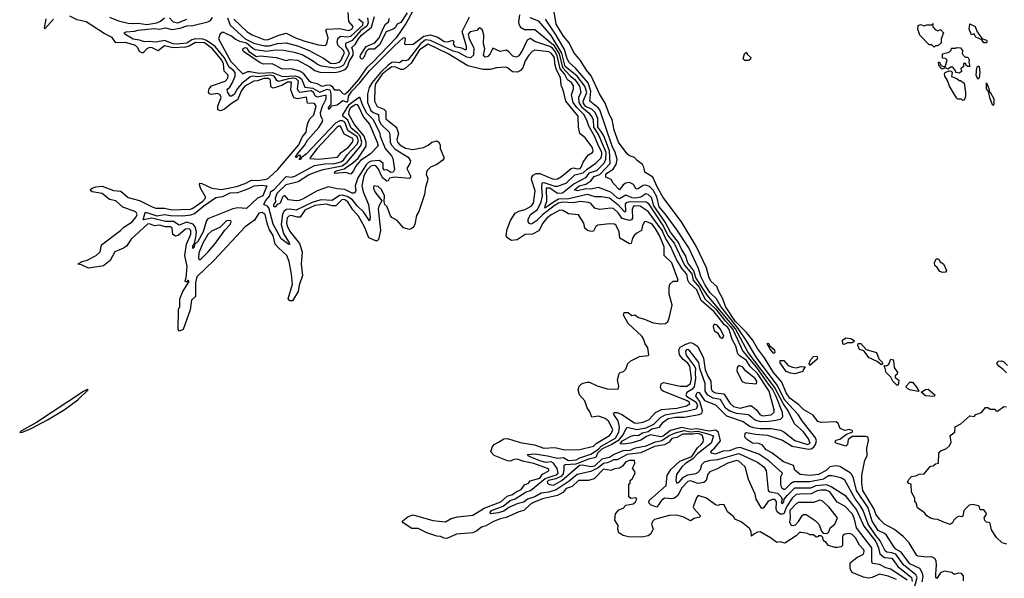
# Model space of a CAD drawing. Extents: x 2472589 to 2662339, y 701009 to 849030.
# Tile 276 of 406: x 2518722 to 2526639, y 817570 to 822060. Entities that reach past the tile are written whole.
import ezdxf

# ---------------------------------------------------------------- set-up
doc = ezdxf.new("R2010")
doc.units = 0

msp = doc.modelspace()

# ---------------------------------------------------------------- linework, layer by layer
at = {"layer": '0CON05XD'}
for points in [[(2519395, 820080.4), (2519275, 820062.9), (2519218.8, 820088.8), (2519190, 820095), (2519222.5, 820115), (2519265, 820126.9), (2519336.4, 820163.6), (2519367.7, 820195), (2519379.4, 820250.6), (2519531.5, 820365), (2519558.1, 820391.9), (2519625.3, 820435), (2519658.1, 820475), (2519666.8, 820495), (2519654.5, 820515), (2519552.3, 820552.3), (2519495.2, 820605.2), (2519445, 820614.7), (2519385, 820662.5), (2519305.3, 820675.3), (2519293.3, 820685), (2519291.9, 820695), (2519303.7, 820706.3), (2519335, 820716.9), (2519385, 820722.2), (2519475, 820687.1), (2519535, 820681.8), (2519595, 820630.9), (2519622.7, 820622.7), (2519685, 820606.5), (2519787.1, 820555), (2519816.2, 820546.2), (2519885, 820544.8), (2519945, 820531.3), (2520095, 820536.3), (2520115, 820544.3), (2520195, 820602.4), (2520215.4, 820625), (2520215.2, 820635.2), (2520175.6, 820705), (2520166.7, 820735), (2520170, 820745), (2520185, 820743.8), (2520266.8, 820706.8), (2520345, 820693.9), (2520465, 820718.9), (2520535, 820742.7), (2520585, 820771.2), (2520635, 820768.6), (2520705, 820779.4), (2520725, 820789.3), (2520797.4, 820855), (2520916.7, 820996.7), (2520967, 821055), (2520993.6, 821116.4), (2521026.2, 821155), (2521029.5, 821195), (2521041.8, 821235), (2521058.5, 821265), (2521085.4, 821295), (2521104.5, 821364.5), (2521093.3, 821385), (2521035, 821389.2), (2521028.2, 821438.2), (2520955, 821423.1), (2520925, 821433.1), (2520901.2, 821495), (2520907.2, 821557.2), (2520875, 821557), (2520829.9, 821530.1), (2520759.4, 821509.4), (2520741.2, 821521.2), (2520737.9, 821575), (2520725, 821588.6), (2520685, 821588.1), (2520635, 821569.1), (2520603.2, 821566.8), (2520532.2, 821525), (2520505, 821492.1), (2520473.4, 821416.6), (2520423.5, 821386.5), (2520368.7, 821341.3), (2520335, 821327.5), (2520315.8, 821335), (2520314.5, 821364.5), (2520326.7, 821395), (2520340.7, 821435), (2520333.8, 821455), (2520315, 821467.2), (2520265, 821458.2), (2520245, 821464.4), (2520240.5, 821480.5), (2520244.5, 821505), (2520265, 821527.3), (2520374.4, 821565), (2520395, 821589.2), (2520398.9, 821615), (2520366.2, 821645), (2520360.9, 821705), (2520346, 821735), (2520271.9, 821825), (2520206.9, 821875), (2520135, 821877.1), (2520083.2, 821846.8), (2520055, 821839), (2519955, 821833.5), (2519885, 821849.6), (2519835, 821810), (2519787.1, 821835), (2519765, 821835.3), (2519745.2, 821824.8), (2519715.3, 821794.7), (2519705, 821792.5), (2519685.3, 821805.3), (2519672.1, 821835), (2519652.6, 821852.6), (2519575, 821877.6), (2519493.9, 821873.9), (2519466.1, 821916.1), (2519400.2, 821950.2), (2519255, 822042.2), (2519185, 822060), (2519125, 822089.1)], [(2520443, 822063), (2520552, 821962), (2520591.9, 821938.1), (2520685, 821901.6), (2520715, 821898), (2520805, 821936.5), (2520865, 821952.9), (2520939.2, 821915), (2521015, 821886.7), (2521125, 821858.5), (2521177.9, 821852.1), (2521190, 821865), (2521202.5, 821915), (2521183.8, 821975), (2521192.5, 821985), (2521295, 821988), (2521365, 821972.7), (2521392.2, 821985), (2521402.9, 822005), (2521369.4, 822045), (2521363.1, 822116.9)], [(2521879.2, 822125), (2521828.2, 822031.8), (2521748.3, 821915), (2521559.4, 821715), (2521513.7, 821676.3), (2521445, 821578.4), (2521355, 821474.4), (2521335, 821459.4), (2521322.8, 821462.8), (2521295, 821494.7), (2521255, 821493.8), (2521238.4, 821518.4), (2521220.6, 821530.6), (2521195, 821533), (2521155, 821524.1), (2521113.6, 821543.6), (2521065, 821555.6), (2521050.6, 821565), (2521005, 821623.9), (2520974.3, 821645.7), (2520905.3, 821665.3), (2520835, 821662.8), (2520751.2, 821705), (2520685, 821703.3), (2520655, 821712), (2520522.5, 821805), (2520514.5, 821815), (2520515.6, 821825), (2520535, 821837.2), (2520545, 821833.8), (2520564.7, 821804.7), (2520624.7, 821764.7), (2520655, 821768.3), (2520785, 821755.2), (2520865, 821732.5), (2520895, 821739.1), (2520955, 821734.2), (2521055, 821682.4), (2521095, 821650.3), (2521135, 821639.4), (2521255, 821635.2), (2521295, 821643), (2521339.1, 821660.9), (2521358.3, 821681.7), (2521370.7, 821725), (2521402.3, 821775), (2521403.5, 821803.5), (2521393.4, 821836.6), (2521419.5, 821860.5), (2521445, 821905.4), (2521470.4, 821935), (2521549.3, 822000.7), (2521575, 822086.4)], [(2521838.2, 822115), (2521785, 822038.8), (2521756.4, 822023.6), (2521740, 821995), (2521725, 821983.8), (2521667, 821963), (2521615, 821857.5), (2521575, 821822.5), (2521525, 821823.8), (2521508.8, 821805), (2521488.8, 821755), (2521475, 821742)], [(2522741.7, 822098.3), (2522731.9, 822041.9), (2522734.2, 822024.2), (2522749.2, 821999.2), (2522781.1, 821981.1), (2522865, 821981.4), (2523015, 821858.1), (2523060, 821785), (2523085.4, 821675), (2523148, 821608), (2523185, 821579.3), (2523223.5, 821525), (2523234.6, 821475), (2523215.2, 821434.8), (2523217.2, 821395), (2523239, 821359), (2523299.4, 821309.4), (2523324.2, 821274.2), (2523331.7, 821255), (2523336.3, 821195), (2523376.3, 821135), (2523433.3, 820995), (2523431.7, 820935), (2523419.2, 820905), (2523358.8, 820845), (2523296.7, 820826.7), (2523271.9, 820788.1), (2523179.2, 820740.8), (2523085, 820666.5), (2523045, 820662.7), (2522985, 820704.7), (2522955, 820706), (2522956.3, 820595), (2522942.7, 820555), (2522945, 820546.7), (2523013.1, 820596.9), (2523055, 820619.5), (2523137.7, 820622.3), (2523285, 820658), (2523345, 820639), (2523399.2, 820639.2), (2523465, 820628.2), (2523531.6, 820575), (2523585, 820514.4), (2523595, 820522.5), (2523593.7, 820576.3), (2523606.7, 820593.2), (2523632.3, 820597.7), (2523760, 820595), (2523775, 820584.5), (2523831.8, 820498.2), (2523897.9, 820397.9), (2523934.4, 820324.4), (2523982.8, 820262.8), (2524066.2, 820086.2), (2524125, 820017.6), (2524136.8, 819966.8), (2524185, 819910.4), (2524230.2, 819815), (2524315, 819735.9), (2524390.6, 819640.6), (2524437.9, 819595), (2524458.5, 819565), (2524534.8, 819395), (2524645.2, 819265.2), (2524740.7, 819130.7), (2524775, 819086.1), (2524802, 819035), (2524851.8, 818905), (2524853.9, 818866.1), (2524835, 818845.5), (2524802.6, 818837.4), (2524745, 818828.8), (2524677.8, 818827.8), (2524635, 818841.8), (2524582.4, 818882.4), (2524485, 818893.8), (2524432.1, 818912.1), (2524397.9, 818937.9), (2524356.2, 819006.2), (2524296.6, 819016.6), (2524255, 819042), (2524234.2, 819075), (2524232.8, 819135), (2524190.8, 819255), (2524182.2, 819305), (2524105, 819402.5), (2524095, 819408), (2524082.7, 819405), (2524075.4, 819395), (2524077.6, 819375), (2524086.6, 819355), (2524150.6, 819270.6), (2524155.9, 819255), (2524151.7, 819218.3), (2524155.2, 819175.2), (2524145, 819108.2), (2524125, 819086.3), (2524086, 819064), (2524077.5, 819045), (2524082.7, 819035), (2524162.1, 818985), (2524171.2, 818955), (2524160.8, 818929.2), (2524095, 818912.3), (2523909.5, 818880.5), (2523870.8, 818859.2), (2523818.7, 818805), (2523755, 818775.2), (2523685, 818763.4), (2523605, 818781.4), (2523595, 818772), (2523573.3, 818725), (2523530.6, 818675), (2523478.7, 818641.3), (2523405, 818610.8), (2523368.5, 818575), (2523355, 818541.4), (2523295, 818526.1), (2523192, 818488), (2523107.6, 818482.4), (2523096.7, 818473.3), (2523095.9, 818445), (2523091.3, 818408.7), (2523078.8, 818391.2), (2523031.5, 818368.5), (2522974.4, 818355.5), (2522962.9, 818345), (2522964.2, 818334.2), (2522982.3, 818322.3), (2523015, 818317.1), (2523081.2, 818355), (2523221.6, 818478.4), (2523245, 818481.1), (2523315, 818469.4), (2523345, 818473.2), (2523405, 818529.5), (2523465, 818544), (2523495, 818565.9), (2523573.4, 818596.6), (2523629.8, 818600.2), (2523672.2, 818617.8), (2523759.2, 818635), (2523835, 818667.6), (2523885, 818676.8), (2523945, 818717.1), (2523995, 818739.5), (2524065, 818758.9), (2524115, 818747.8), (2524175, 818752.3), (2524255, 818729.8), (2524300, 818715), (2524280.7, 818655), (2524170.4, 818569.6), (2524135, 818529), (2524075, 818492.7), (2524046.5, 818465), (2524003.4, 818405), (2523996.7, 818355), (2524004.7, 818334.7), (2524025, 818342.5), (2524058.4, 818381.6), (2524095, 818401.9), (2524158.9, 818411.1), (2524175, 818418.8), (2524196.3, 818445), (2524205.2, 818485), (2524227.8, 818505), (2524275, 818519.8), (2524334.2, 818525.8), (2524505, 818573.7), (2524655, 818503.1), (2524705.6, 818465), (2524724.3, 818435), (2524740.8, 818275), (2524754.5, 818264.5), (2524815, 818253.3), (2524843.2, 818225), (2524853.2, 818205), (2524844.8, 818175), (2524855, 818171.9), (2524866.7, 818185), (2524869.5, 818205), (2524892.7, 818235), (2524955, 818295.8), (2525082.1, 818297.9), (2525125, 818315.2), (2525205, 818322.4), (2525246.2, 818306.2), (2525355, 818238.2), (2525449.6, 818119.6), (2525508.8, 817988.8), (2525606.1, 817865), (2525626, 817815), (2525637.3, 817765), (2525675, 817737.4), (2525735, 817731.8), (2525782.9, 817665), (2525891.7, 817575), (2525898.4, 817545)], [(2526309.3, 817549.3), (2526309.3, 817589.3), (2526295, 817607.5), (2526269.3, 817610.7), (2526235, 817600), (2526216.4, 817616.4), (2526155, 817625.8), (2526126.2, 817613.8), (2526095, 817567.5), (2526088.3, 817578.3), (2526086.9, 817605), (2526094.4, 817675.6), (2526090.2, 817710.2), (2526079.6, 817729.6), (2526055, 817743.3), (2526015, 817739.1), (2525946.9, 817746.9), (2525935, 817754), (2525874.3, 817854.3), (2525825.8, 817905), (2525755, 817963.1), (2525675, 818004.4), (2525635.6, 818045), (2525605, 818084), (2525592.4, 818125), (2525500.8, 818275), (2525492.6, 818335), (2525493.1, 818395), (2525499.6, 818425), (2525518, 818518), (2525536.7, 818555), (2525532, 818615), (2525546.1, 818673.9), (2525543.7, 818703.7), (2525525, 818710.4), (2525415, 818708.6), (2525383.5, 818685), (2525378.9, 818645), (2525365, 818632.2), (2525285.7, 818655), (2525279.2, 818665), (2525285, 818681.1), (2525315, 818687.7), (2525370.6, 818729.4), (2525415.8, 818744.2), (2525420, 818755), (2525393.9, 818766.1), (2525355, 818757.5), (2525320, 818775), (2525303.6, 818813.6), (2525286.1, 818826.1), (2525165, 818821.2), (2525139.5, 818829.5), (2525101.7, 818881.7), (2525026, 818925), (2524985.3, 818965.3), (2524915, 819016.7), (2524885, 819060), (2524848.4, 819145), (2524781.4, 819225), (2524711.6, 819341.6), (2524655, 819415.6), (2524615, 819487.5), (2524566.3, 819546.3), (2524475, 819635.3), (2524395.8, 819755), (2524375.9, 819815), (2524341.8, 819875), (2524326.9, 819915), (2524281.1, 819955), (2524265, 819983.8), (2524244.1, 820064.1), (2524160.6, 820240.6), (2524043.9, 820433.9), (2523895, 820630), (2523850.8, 820710.8), (2523812.5, 820795), (2523748.8, 820835), (2523741.2, 820875), (2523730, 820895), (2523687.5, 820927.5), (2523665, 820953.3), (2523625, 820965.8), (2523605, 820980.8), (2523535.3, 821075.3), (2523500.7, 821170.7), (2523486.7, 821256.7), (2523464.5, 821295), (2523429.9, 821389.9), (2523384.1, 821464.1), (2523317.5, 821607.5), (2523279.1, 821655), (2523230.9, 821730.9), (2523178.1, 821795), (2523139.5, 821875), (2523095, 821927.1), (2523034.6, 822025), (2523017.8, 822122.2)], [(2518994.7, 822065.3), (2518925, 821986.7), (2518920, 821995), (2518934, 822066)], [(2519445, 822081.1), (2519515, 822051.6), (2519595, 822032.2), (2519639.3, 822029.3), (2519675, 822032.7), (2519745, 822021.1), (2519824.2, 822035.8), (2519855, 822048.7), (2519885, 822074.5)], [(2523384.1, 820534.1), (2523345, 820546), (2523312.8, 820582.8), (2523295, 820590), (2523227.6, 820597.6), (2523175, 820588.7), (2523085, 820593), (2523055, 820585.6), (2523020, 820565), (2522925, 820491.4), (2522877.7, 820442.3), (2522845, 820421.9), (2522835, 820417.3), (2522820.6, 820420.6), (2522811.3, 820435), (2522808.8, 820455), (2522828.8, 820495), (2522885, 820534.1), (2522914.8, 820595.2), (2522924.8, 820645), (2522919, 820711), (2522922.4, 820747.6), (2522935, 820751.4), (2523025, 820721.7), (2523045, 820722.2), (2523115, 820747.2), (2523185, 820813.1), (2523251.6, 820828.4), (2523285, 820859.2), (2523355, 820905.4), (2523394.2, 820945.8), (2523403, 820975), (2523401.6, 820995), (2523378.5, 821041.5), (2523344, 821125), (2523298.6, 821205), (2523285.8, 821245), (2523260, 821295), (2523201, 821355), (2523171.6, 821395), (2523157.6, 821455), (2523175.8, 821505), (2523175, 821527.1), (2523157.8, 821555), (2523126.8, 821576.8), (2523101.4, 821625), (2523066.2, 821666.2), (2523042.5, 821772.5), (2523025, 821808.1), (2523005, 821831), (2522985, 821844), (2522864.7, 821884.7), (2522825, 821907.7), (2522800.8, 821895), (2522765.4, 821815), (2522735, 821770.6), (2522715, 821758.1), (2522687.4, 821767.4), (2522655, 821802), (2522635, 821814), (2522585, 821804.2), (2522525, 821830), (2522504.6, 821785), (2522485, 821764.6), (2522465, 821758.9), (2522451.8, 821775), (2522458, 821812), (2522460.6, 821825), (2522450.4, 821865), (2522453.3, 821935), (2522442, 821975), (2522425, 821992), (2522415, 821993.3), (2522396, 821974), (2522345, 821962.5), (2522327.3, 821942.7), (2522335, 821905.8), (2522373, 821833), (2522369.6, 821775), (2522345.9, 821754.1), (2522317.5, 821757.5), (2522250, 821795), (2522207.8, 821807.8), (2522025, 821891.7), (2521985, 821897.9), (2521945, 821864.8), (2521845, 821736.7), (2521825, 821729.7), (2521799.3, 821730.7), (2521775, 821712.8), (2521735, 821718.6), (2521715, 821715.5), (2521684.6, 821695.4), (2521623.6, 821636.4), (2521556.9, 821555), (2521532.9, 821515), (2521519.1, 821460.9), (2521517.1, 821395), (2521545, 821329.2), (2521562.5, 821315), (2521606.6, 821296.6), (2521609.6, 821255), (2521625, 821221.2), (2521691.3, 821155), (2521697.7, 821135), (2521699.7, 821075), (2521710.5, 821050.5), (2521740.2, 821020.2), (2521846.5, 820955), (2521862.9, 820925), (2521859.6, 820905), (2521835.6, 820865), (2521864.3, 820805), (2521865, 820792.5), (2521855.6, 820784.4), (2521735, 820794.5), (2521693.8, 820785), (2521685.5, 820764.5), (2521675, 820762.2), (2521640.1, 820790.1), (2521605, 820862.5), (2521585, 820884.7), (2521565, 820889.1), (2521545, 820883.8), (2521515, 820853.5), (2521489.6, 820805), (2521472.5, 820725), (2521482.4, 820675), (2521525.3, 820575.3), (2521539.7, 820470.3), (2521535, 820442), (2521486.5, 820516.5), (2521433.8, 820563.8), (2521394.1, 820614.1), (2521355, 820638.2), (2521315, 820649), (2521293.5, 820646.6), (2521235, 820605.7), (2521145, 820611.5), (2521078.1, 820591.9), (2520945, 820528.1), (2520893.8, 820536.2), (2520867, 820533), (2520848.9, 820521.1), (2520834, 820496), (2520824.3, 820414.3), (2520842.4, 820342.4), (2520889.2, 820265), (2520892.5, 820255), (2520885, 820252), (2520825, 820299.2), (2520760.2, 820415), (2520725, 820546.7), (2520715, 820560), (2520686, 820575), (2520698.9, 820605), (2520732.9, 820645), (2520740.9, 820679.1), (2520767.5, 820695), (2520865, 820800), (2520905.4, 820795.4), (2520935, 820802.7), (2521091.8, 820888.2), (2521175, 820902.2), (2521255, 820904.4), (2521305, 820916.5), (2521325, 820932.1), (2521355.1, 820974.9), (2521435, 821059.4), (2521444.8, 821085), (2521435, 821118.7), (2521358.9, 821168.9), (2521335, 821235.2), (2521316.2, 821246.2), (2521295, 821248.1), (2521262.2, 821227.8), (2521025, 820979.2), (2520987.5, 820952.5), (2520976.7, 820935), (2520970, 820935), (2520980, 820955), (2520978.3, 820968.3), (2520963, 820967), (2520947, 820953), (2520940, 820955), (2520955, 820982.5), (2521011.7, 821048.3), (2521035, 821091.8), (2521127.8, 821192.2), (2521153.7, 821235), (2521160, 821255), (2521142.6, 821285), (2521140.6, 821315), (2521156.4, 821365), (2521187.1, 821425), (2521185, 821454.4), (2521115, 821437.7), (2521098.9, 821445), (2521084.8, 821475), (2521065, 821488.1), (2520975, 821475.3), (2520962.5, 821485), (2520954.3, 821505), (2520964, 821565), (2520945, 821584.5), (2520925, 821589), (2520884.2, 821585.8), (2520803.9, 821563.9), (2520790.1, 821570.1), (2520768.3, 821605), (2520735, 821614.9), (2520635, 821600.9), (2520595, 821606.7), (2520575, 821602), (2520505.3, 821544.7), (2520473.1, 821506.9), (2520445, 821458.5), (2520425, 821444.6), (2520414.3, 821445), (2520394.6, 821475), (2520388.6, 821495), (2520394.3, 821505), (2520411.1, 821518.9), (2520429.6, 821550.4), (2520453.3, 821605), (2520454, 821635), (2520438.8, 821655), (2520405, 821677.6), (2520365.3, 821755.3), (2520294.4, 821845), (2520225, 821892.6), (2520195, 821904.4), (2520135, 821906.7), (2520105, 821897.9), (2520065, 821871.9), (2519983.6, 821863.6), (2519955, 821866), (2519885, 821893.4), (2519815, 821878.9), (2519764, 821886), (2519725, 821881.2), (2519685, 821895.5), (2519635, 821903.1), (2519566.2, 821945), (2519562.5, 821955), (2519577.5, 821962.5), (2519645, 821966.5), (2519675, 821975.3), (2519805, 821988.4), (2519845, 821984.7), (2519895, 821995.9), (2519945, 821982.2), (2520011.8, 821991.8), (2520065, 822009.4), (2520115, 822013.8), (2520235, 822041.8), (2520255.5, 822054.5), (2520272.5, 822077.5)], [(2519925, 822075.5), (2519955, 822043.2), (2519992.5, 822035), (2520065, 822063.2)], [(2521518.2, 822075), (2521523.9, 822035), (2521512.3, 822007.7), (2521465, 821973.6), (2521395, 821892.4), (2521342.6, 821867.4), (2521342.4, 821845), (2521366.2, 821805), (2521369.6, 821785), (2521325, 821693.3), (2521295, 821677.4), (2521255, 821670.5), (2521147.1, 821687.1), (2521115, 821698.9), (2521075, 821729.7), (2520993.2, 821776.8), (2520943.3, 821793.3), (2520845, 821811.2), (2520775, 821815.2), (2520705, 821805.3), (2520618.4, 821818.4), (2520595, 821829.3), (2520545, 821870.5), (2520490.5, 821885), (2520453.3, 821903.3), (2520425, 821928.5), (2520355, 821960), (2520333.9, 821946.1), (2520320, 821905), (2520420, 821725), (2520514.7, 821624.7), (2520555, 821642.5), (2520575, 821644.2), (2520645, 821629.4), (2520755, 821634.4), (2520835, 821603.4), (2520937.9, 821607.9), (2520968.8, 821598.8), (2520988.8, 821585), (2521015, 821517.7), (2521079.5, 821509.5), (2521135, 821478.7), (2521195, 821501.5), (2521214.7, 821495), (2521222.5, 821465), (2521222.5, 821377.5), (2521203.3, 821355), (2521205, 821340), (2521215.8, 821345), (2521232, 821368), (2521275, 821374.6), (2521319.5, 821410.5), (2521355, 821397.1), (2521363.6, 821415), (2521365.2, 821445), (2521392.8, 821485), (2521457.9, 821552.1), (2521535, 821647.6), (2521735, 821850.5), (2521805, 821913.3), (2521816.7, 821916.7), (2521821.7, 821911.7), (2521817, 821867), (2521825, 821860), (2521885, 821862), (2521972.4, 821927.6), (2522025, 821938.9), (2522085, 821918.9), (2522135, 821885.4), (2522161.9, 821881.9), (2522206.1, 821896.1), (2522211.2, 821885), (2522205.8, 821865), (2522220.8, 821845), (2522274.3, 821834.3), (2522305, 821817.5), (2522315, 821824), (2522314.8, 821845), (2522278.6, 821965), (2522338.2, 822081.8)], [(2520391.9, 822075), (2520412.8, 822015), (2520533.9, 821905), (2520605, 821871.4), (2520691, 821851), (2520730.6, 821849.4), (2520795, 821867.9), (2520865, 821873.8), (2520955, 821851.2), (2521045, 821815.9), (2521165, 821750), (2521220.5, 821710.5), (2521255, 821707.1), (2521292, 821718), (2521306.5, 821733.5), (2521333, 821795), (2521323.1, 821815), (2521278.9, 821855), (2521274.6, 821885), (2521282.7, 821915), (2521305, 821926.6), (2521355, 821923), (2521385, 821928.1), (2521481.2, 822015), (2521483.9, 822035), (2521444.6, 822065)], [(2521475, 821742), (2521464.2, 821744.2), (2521458, 821765), (2521461.2, 821775), (2521508.8, 821845), (2521577, 821873), (2521611.2, 821915), (2521646, 821995), (2521664, 822025), (2521687.3, 822042.7), (2521695, 822071.2)], [(2525901.5, 817435), (2525939.1, 817575), (2525926.6, 817596.6), (2525828.1, 817678.1), (2525765, 817763.2), (2525735, 817775.2), (2525695, 817779.8), (2525680.6, 817790.6), (2525641.4, 817871.4), (2525604.7, 817914.7), (2525544.9, 818004.9), (2525503.8, 818115), (2525480.3, 818155), (2525438.5, 818208.5), (2525355, 818358.1), (2525325, 818376.4), (2525254.6, 818394.6), (2525225, 818393.1), (2525184.8, 818365.2), (2525075, 818346.2), (2524945, 818343.8), (2524920.1, 818329.9), (2524875, 818283.8), (2524865, 818282.1), (2524849.1, 818295), (2524841.3, 818325), (2524841.1, 818385), (2524855.4, 818415.4), (2524745, 818514.6), (2524665, 818568.2), (2524515, 818621.4), (2524483.3, 818616.7), (2524426.2, 818595), (2524375, 818590.7), (2524315, 818567.6), (2524286.4, 818575), (2524279.6, 818585), (2524282.7, 818595), (2524309.2, 818615), (2524356.2, 818675), (2524341.1, 818741.1), (2524319.5, 818759.5), (2524265, 818753.6), (2524165, 818769.8), (2524115, 818766.8), (2524045, 818781.4), (2523955, 818756.8), (2523895, 818713.2), (2523876.4, 818706.4), (2523795, 818721.6), (2523760.4, 818709.6), (2523715, 818680.8), (2523635, 818656), (2523575, 818646.9), (2523550, 818650), (2523567.5, 818675), (2523635, 818712.8), (2523665, 818719.8), (2523695, 818718.4), (2523730.4, 818739.6), (2523775, 818750.4), (2523805, 818771.4), (2523865, 818783.4), (2523894.7, 818825), (2523935, 818854.8), (2523995.2, 818865.2), (2524064.8, 818865.2), (2524185, 818886.7), (2524207.3, 818895), (2524212.7, 818915), (2524191.5, 818991.5), (2524158.6, 819035), (2524165, 819057.3), (2524175, 819064.5), (2524185, 819062.7), (2524228.7, 818998.7), (2524315.4, 818965), (2524405, 818874.8), (2524539.3, 818829.3), (2524595, 818791.1), (2524622.1, 818782.1), (2524675, 818773.2), (2524765, 818774.2), (2524839.1, 818759.1), (2524866.4, 818746.4), (2524955, 818678.4), (2525055, 818645.4), (2525078.5, 818655), (2525065, 818691.1), (2525025, 818746.8), (2524950.4, 818810.4), (2524901.2, 818915), (2524860.2, 818975), (2524790.3, 819105), (2524579.1, 819385), (2524477.6, 819575), (2524251.6, 819841.6), (2524158.3, 819985), (2524142.2, 820042.2), (2524095, 820106.5), (2524075.7, 820165), (2524042.4, 820215), (2524019.7, 820269.7), (2523953.3, 820353.3), (2523912.4, 820432.4), (2523820.3, 820565), (2523801.8, 820631.8), (2523775, 820654.7), (2523755, 820659.2), (2523715.5, 820634.5), (2523675, 820624.5), (2523645, 820628.3), (2523595, 820649.5), (2523545, 820619), (2523525, 820626.9), (2523474.8, 820674.8), (2523375, 820712.4), (2523315, 820697.7), (2523275, 820701.2), (2523205.5, 820685.5), (2523183.3, 820693.3), (2523219.1, 820725), (2523275, 820736.9), (2523315, 820765.2), (2523340.6, 820799.4), (2523385, 820816.5), (2523469.8, 820905), (2523463.2, 821005), (2523417.2, 821127.2), (2523393.7, 821163.7), (2523371.1, 821195), (2523370.2, 821265), (2523349.1, 821315), (2523325, 821338.8), (2523275, 821362.1), (2523254.1, 821385), (2523252.6, 821405), (2523281.3, 821475), (2523266.3, 821525), (2523204.8, 821605), (2523107.4, 821685), (2523080.9, 821790.9), (2522995, 821933.3), (2522895, 822048.2), (2522825.8, 822075)], [(2523655.7, 820735), (2523625, 820750.9), (2523595, 820746.2), (2523575, 820733.3), (2523545, 820691.4), (2523494.2, 820745), (2523476.2, 820775), (2523433.3, 820795), (2523434.5, 820814.5), (2523441.8, 820825), (2523492.4, 820857.6), (2523517.2, 820895), (2523524.7, 820935), (2523510.5, 820995), (2523488.8, 821035), (2523385.2, 821335.2), (2523372.8, 821352.8), (2523306.5, 821405), (2523315.2, 821485), (2523292.8, 821552.8), (2523191.5, 821671.5), (2523138.4, 821715), (2523123.3, 821745), (2523101, 821821), (2523036, 821936), (2522948.9, 822065)], [(2526075, 821840), (2526055, 821857.5), (2526035, 821857.5), (2525960, 821935), (2525943.8, 821985), (2525947, 822013), (2525965, 822022.5), (2525995, 822010), (2526015, 822020), (2526060, 822020), (2526065, 822030), (2526067, 822023), (2526060, 822020), (2526063, 822003), (2526081.7, 821981.7), (2526105, 821970), (2526125, 821980), (2526150, 821955), (2526130, 821905), (2526130, 821875), (2526105, 821850), (2526085, 821850), (2526075, 821840)], [(2526495, 821873.8), (2526473.3, 821875), (2526457, 821897), (2526410.5, 821920.5), (2526395.7, 821945.7), (2526375, 821937.5), (2526355.7, 821985), (2526362, 822028), (2526403.1, 822005), (2526416.6, 821966.6), (2526458.8, 821908.8), (2526495.8, 821895), (2526500, 821885), (2526495, 821873.8)], [(2525505.7, 817764.3), (2525512.7, 817785), (2525508.5, 817798.5), (2525473.8, 817835), (2525441.2, 817895), (2525415, 817920.6), (2525395, 817930), (2525355, 817923.3), (2525344.1, 817915.9), (2525338, 817902), (2525337, 817833), (2525327, 817823), (2525295, 817817.5), (2525275, 817817.5), (2525225, 817832.5), (2525206.4, 817856.4), (2525185, 817870), (2525178.3, 817898.3), (2525165, 817910), (2525145, 817910), (2525138.3, 817901.7), (2525125, 817900), (2525105, 817920), (2525075, 817920), (2525055, 817930), (2525005, 817937.5), (2524993, 817937), (2524965, 817910), (2524875, 817852.5), (2524835, 817862.5), (2524808.3, 817858.3), (2524757.5, 817895), (2524675, 817942), (2524655, 817940.8), (2524624.4, 817925.6), (2524605, 817907.5), (2524601.9, 817945), (2524589.6, 817969.6), (2524523.6, 818023.6), (2524472.5, 818045), (2524462.5, 818065), (2524413.9, 818103.9), (2524385, 818160), (2524357, 818163), (2524335, 818153.8), (2524315, 818160), (2524243.6, 818213.6), (2524185, 818233.3), (2524175, 818232.5), (2524162.3, 818217.7), (2524136.7, 818145), (2524145, 818127.5), (2524192.5, 818075), (2524190, 818060), (2524145, 818051.2), (2524115, 818032.5), (2524061.7, 818061.7), (2524006.1, 818076.1), (2523945, 818073.8), (2523825, 818042.5), (2523808.6, 818025), (2523801.9, 818005), (2523813.8, 817965), (2523810, 817955), (2523793.8, 817925), (2523775, 817911.2), (2523725, 817900), (2523617, 817903), (2523575, 817912.5), (2523540, 817935), (2523530, 817965), (2523532.5, 817995), (2523507, 818037), (2523511.7, 818088.3), (2523539.5, 818120.5), (2523575, 818134), (2523595, 818158), (2523655, 818168.8), (2523672.5, 818185), (2523682.5, 818205), (2523677, 818217), (2523635, 818210), (2523620, 818225), (2523620, 818325), (2523630, 818335), (2523630, 818355), (2523645, 818370), (2523670, 818415), (2523668.3, 818428.3), (2523650, 818455), (2523666.4, 818493.6), (2523666.1, 818516.1), (2523625, 818517.8), (2523595, 818505.7), (2523569.5, 818470.5), (2523545, 818454), (2523505, 818450), (2523475, 818435.5), (2523415, 818447.2), (2523339.6, 818370.4), (2523295, 818356.8), (2523215, 818355.3), (2523165, 818306.8), (2523115, 818290.8), (2523090.1, 818259.9), (2523064.4, 818245), (2523045, 818235.3), (2522925, 818207.7), (2522852.1, 818177.9), (2522829.5, 818165), (2522775, 818114.5), (2522735, 818103.1), (2522632.4, 818057.6), (2522585, 818047.6), (2522525, 818022.9), (2522468.4, 817991.6), (2522435, 817981.8), (2522398.1, 817951.9), (2522365.3, 817934.7), (2522235, 817925.5), (2522155, 817890), (2522135, 817891.5), (2522105, 817905.6), (2522075, 817907.8), (2521995, 817935.4), (2521925, 817970.5), (2521875, 817969.5), (2521804.3, 818015), (2521797.1, 818025), (2521804.2, 818035), (2521845, 818067.5), (2521885, 818079.1), (2522044.6, 818034.6), (2522145, 818022.9), (2522190.9, 818049.1), (2522241.2, 818065), (2522365, 818077.1), (2522455, 818133.2), (2522589.2, 818185), (2522641, 818229), (2522685, 818242.2), (2522714.8, 818265.2), (2522755, 818283.2), (2522780.1, 818319.9), (2522811.8, 818335), (2522826.9, 818353.1), (2522905, 818373.9), (2522925, 818406.9), (2522976.4, 818433.6), (2522976, 818445), (2522965, 818452), (2522855, 818492.8), (2522775, 818507.2), (2522722.9, 818527.1), (2522698.8, 818525), (2522665, 818511.9), (2522645, 818512.9), (2522537.6, 818557.6), (2522511.2, 818585), (2522520, 818625), (2522535.8, 818645), (2522570.8, 818665), (2522615, 818689.5), (2522645, 818693.8), (2522745, 818662.1), (2522862.1, 818642.1), (2522935, 818614.6), (2523025, 818620), (2523105, 818602.5), (2523225, 818604.3), (2523335, 818631.9), (2523358, 818652), (2523465, 818716.7), (2523481.1, 818735), (2523491.9, 818765), (2523455, 818833.8), (2523430, 818855), (2523375.8, 818874.2), (2523322.5, 818865), (2523307, 818907), (2523285, 818940), (2523266.1, 818996.1), (2523222.5, 819045), (2523212.5, 819085), (2523220, 819115), (2523235, 819130), (2523253, 819137), (2523285, 819147.5), (2523303, 819147), (2523365, 819116.7), (2523445, 819093.3), (2523535, 819090), (2523540, 819115), (2523527.5, 819165), (2523542.5, 819215), (2523550, 819225), (2523577, 819233), (2523595, 819250), (2523612.5, 819295), (2523635, 819317.5), (2523705, 819352.5), (2523775, 819360), (2523780, 819365), (2523771.7, 819421.7), (2523750, 819455), (2523736.7, 819495), (2523723.3, 819515), (2523615, 819617.5), (2523577.5, 819685), (2523583.3, 819706.7), (2523615, 819707.5), (2523643, 819683), (2523666.4, 819686.4), (2523696.4, 819666.4), (2523745, 819653.8), (2523815, 819622), (2523876.1, 819613.9), (2523915, 819617.5), (2523932.5, 819635), (2523945, 819660), (2523967.5, 819765), (2523943.8, 819853.8), (2523943.3, 819905), (2523950, 819935), (2523975, 819957.5), (2524011.7, 819958.3), (2524016.7, 819965), (2523965.4, 820105), (2523903.1, 820165), (2523903.3, 820235), (2523865, 820325.8), (2523831.8, 820385), (2523805, 820418.2), (2523755, 820437.8), (2523745, 820434.2), (2523730.6, 820405), (2523720, 820365), (2523682.9, 820345), (2523661.1, 820325), (2523648.1, 820305), (2523638.8, 820261.2), (2523625, 820258.8), (2523546.2, 820305), (2523542.9, 820355), (2523517.5, 820405), (2523505, 820416.7), (2523465, 820420), (2523371.3, 820408.7), (2523353.4, 820396.6), (2523335, 820361.2), (2523325, 820356.2), (2523305, 820358.8), (2523286.4, 820366.4), (2523266.7, 820385), (2523257.5, 820425), (2523215, 820491.2), (2523135, 820500), (2523087.5, 820525), (2523065, 820528.9), (2522995, 820491.5), (2522959.1, 820465), (2522928.2, 820425), (2522895, 820361.9), (2522844.6, 820335.4), (2522785, 820332.5), (2522720.9, 820289.1), (2522675, 820283.8), (2522638.3, 820308.3), (2522632, 820325), (2522642.2, 820375), (2522668.1, 820445), (2522705, 820505.7), (2522735, 820520.6), (2522785, 820533.3), (2522835, 820561.1), (2522852.5, 820585), (2522865.5, 820685), (2522835.6, 820775), (2522839.2, 820795), (2522850.9, 820809.1), (2522875, 820824.2), (2522905, 820824.4), (2523005, 820781.8), (2523025, 820776.9), (2523045, 820780.4), (2523079.3, 820800.7), (2523156.2, 820863.8), (2523175, 820868.8), (2523205, 820861.4), (2523227.3, 820865), (2523236.7, 820875), (2523251.5, 820915), (2523281.7, 820958.2), (2523295, 820973.3), (2523327.5, 820992.5), (2523332.9, 821005), (2523324.6, 821034.6), (2523269.1, 821109.1), (2523225.5, 821145.5), (2523214.4, 821195.6), (2523211.2, 821285), (2523113.9, 821403.9), (2523094.4, 821485), (2523074.7, 821534.7), (2523069.6, 821595), (2523038.1, 821658.1), (2523024.4, 821704.4), (2523022, 821755), (2522995, 821792), (2522975, 821800.9), (2522865, 821814.5), (2522841.9, 821805), (2522814.3, 821775.7), (2522785, 821729.2), (2522766.6, 821673.4), (2522748.7, 821651.3), (2522725, 821636.9), (2522685, 821641.4), (2522645, 821672.9), (2522627.6, 821677.6), (2522555, 821674), (2522505, 821660.8), (2522445, 821660), (2522325, 821688.1), (2522167.5, 821785), (2522005, 821863.8), (2521935, 821817.6), (2521869.3, 821710.7), (2521825, 821670.7), (2521805, 821660.7), (2521785, 821660.3), (2521745, 821677.9), (2521715, 821681.6), (2521675.9, 821654.1), (2521635, 821621.2), (2521583.2, 821545), (2521576.8, 821515), (2521575.4, 821405), (2521595, 821362.2), (2521649.6, 821339.6), (2521665.4, 821325.4), (2521665, 821264), (2521745, 821200), (2521755.4, 821185.4), (2521767.3, 821145), (2521753.5, 821096.5), (2521758.5, 821075), (2521776.9, 821055), (2521825, 821027.7), (2521883.7, 821016.3), (2521967.6, 821032.4), (2522007.3, 821052.7), (2522035, 821076.2), (2522076.4, 821086.4), (2522089.3, 821079.3), (2522102.5, 821055), (2522103.3, 821025), (2522131.2, 820955), (2522133.3, 820945), (2522125, 820930), (2522075, 820896.2), (2522025, 820874), (2521996.1, 820843.9), (2521988.8, 820815), (2522002.5, 820785), (2522000.8, 820765), (2521984.5, 820715), (2521977.5, 820655), (2521930.9, 820519.1), (2521912.7, 820485), (2521900, 820415), (2521890.8, 820395), (2521875, 820380.8), (2521855, 820374), (2521808, 820388), (2521757.1, 820445), (2521715, 820470), (2521703.3, 820483.3), (2521675.9, 820555.9), (2521658.8, 820575), (2521652.5, 820595), (2521654, 820645), (2521630, 820695), (2521605, 820720), (2521570, 820725), (2521567.5, 820705), (2521576.2, 820675), (2521633.3, 820605), (2521609.1, 820560.9), (2521603, 820537), (2521623.4, 820366.6), (2521606.8, 820293.2), (2521595, 820281.2), (2521585, 820281.2), (2521527.7, 820307.7), (2521493.5, 820395), (2521445, 820481.9), (2521400.7, 820530.7), (2521358.9, 820595), (2521335, 820612.2), (2521315, 820615.2), (2521264.3, 820564.3), (2521235, 820564.5), (2521185, 820578.4), (2521095, 820567.3), (2521015, 820528.8), (2520977.9, 820472.1), (2520955, 820471.8), (2520904.7, 820485.3), (2520885, 820480.4), (2520873.5, 820466.5), (2520866.4, 820425), (2520875, 820395.6), (2520897.3, 820355), (2520971, 820261), (2520992.9, 820195), (2520983.9, 820096.1), (2520994.6, 820005), (2520967.7, 819925), (2520960, 819875), (2520915, 819799.5), (2520895, 819799.3), (2520880.4, 819815), (2520914.6, 819935), (2520908, 820015), (2520888.4, 820115), (2520869.1, 820165), (2520803.6, 820226.4), (2520775.3, 820255.3), (2520758.8, 820325), (2520730.4, 820370.4), (2520714.3, 820414.3), (2520695, 820494.4), (2520671.2, 820511.2), (2520645, 820505.3), (2520610.2, 820449.8), (2520534.9, 820395.1), (2520285, 820126.4), (2520147.3, 819992.7), (2520136.2, 819945), (2520135.6, 819835), (2520103.3, 819805), (2520093.3, 819726.7), (2520035, 819569.4), (2520005.7, 819555.7), (2519995, 819570), (2519999.1, 819729.1), (2520008.4, 819755), (2520008, 819815), (2520034.3, 819875.7), (2520083.3, 819955), (2520075, 819967.5), (2520065, 819952.5), (2520055, 819953.3), (2520051.9, 819961.9), (2520061.4, 819985), (2520069.4, 820075), (2520048.2, 820165), (2520062.2, 820255), (2520098.4, 820335), (2520097.8, 820365), (2520085, 820378.2), (2520055, 820376.8), (2519995, 820324.4), (2519975, 820318.6), (2519953, 820333), (2519946.6, 820385), (2519935.2, 820395.2), (2519895, 820395.2), (2519845, 820407.8), (2519805, 820403.5), (2519765, 820417.8), (2519750, 820415), (2519619.3, 820295), (2519581.1, 820238.9), (2519557.3, 820222.7), (2519486.8, 820193.2), (2519449.6, 820125), (2519395, 820080.4)], [(2524585, 821732.5), (2524553, 821733), (2524540, 821745), (2524550, 821785), (2524565, 821800), (2524571.7, 821781.7), (2524600, 821755), (2524598.3, 821741.7), (2524585, 821732.5)], [(2526275, 821630), (2526250, 821635), (2526250, 821645), (2526225, 821677.5), (2526205, 821677.5), (2526187.5, 821662.5), (2526165, 821672.5), (2526135, 821662.5), (2526113.3, 821695), (2526110, 821715), (2526115, 821720), (2526131.7, 821691.7), (2526155, 821680), (2526165, 821690), (2526180, 821735), (2526165, 821747.5), (2526141.7, 821751.7), (2526142.5, 821785), (2526195, 821800), (2526210, 821815), (2526215, 821830), (2526245, 821830), (2526255, 821837.5), (2526285, 821832.5), (2526301.7, 821811.7), (2526300, 821785), (2526325, 821760), (2526345, 821760), (2526356.4, 821736.4), (2526352.5, 821715), (2526360, 821685), (2526345, 821682.5), (2526330, 821695), (2526328.3, 821708.3), (2526311.7, 821708.3), (2526310, 821685), (2526290, 821665), (2526291.7, 821651.7), (2526300, 821645), (2526275, 821630)], [(2526425, 821581.2), (2526412.2, 821615), (2526417, 821673), (2526425, 821688.8), (2526436.9, 821685), (2526442.3, 821635), (2526436.8, 821593.2), (2526425, 821581.2)], [(2526305, 821410), (2526295, 821420), (2526265, 821422.5), (2526255, 821432.5), (2526197.5, 821525), (2526181.7, 821571.7), (2526161.2, 821605), (2526156.7, 821625), (2526163.8, 821636.2), (2526195, 821650), (2526210, 821645), (2526220, 821635), (2526213.6, 821603.6), (2526257, 821587), (2526275, 821570), (2526285, 821570), (2526315, 821550), (2526327.5, 821475), (2526326.4, 821443.6), (2526315, 821412.5), (2526305, 821410)], [(2526545, 821370), (2526524.1, 821424.1), (2526512.3, 821482.3), (2526494.4, 821505), (2526495, 821552.5), (2526515, 821507.5), (2526518.3, 821478.3), (2526525, 821476.2), (2526553.6, 821425), (2526555, 821380), (2526545, 821370)], [(2520775, 820552), (2520765, 820557.5), (2520764.7, 820575), (2520780, 820595), (2520779.6, 820625), (2520793.2, 820665), (2520863.6, 820735), (2520961.5, 820758.5), (2521045, 820813.9), (2521105, 820837.2), (2521161.2, 820855), (2521315, 820886.4), (2521353.5, 820915), (2521463.7, 821045), (2521473.5, 821075), (2521459, 821125), (2521438.8, 821148.8), (2521386.8, 821186.8), (2521361.2, 821251.2), (2521320.5, 821285), (2521320.4, 821295), (2521370.7, 821379.3), (2521455, 821440), (2521472.9, 821385), (2521508.5, 821315), (2521560.7, 821260.7), (2521614.7, 821155), (2521619.5, 821125), (2521661.1, 821025), (2521712.2, 820965), (2521722.5, 820945), (2521735.4, 820855), (2521725, 820835.4), (2521705, 820832.8), (2521675, 820852.7), (2521655, 820851.2), (2521644, 820865), (2521643.2, 820905), (2521615, 820928.2), (2521548.4, 820921.6), (2521527.5, 820912.5), (2521506.8, 820893.2), (2521440.6, 820789.4), (2521419.3, 820725), (2521424.6, 820685), (2521415, 820664.3), (2521395, 820666.5), (2521334.7, 820694.7), (2521275, 820700.8), (2521205, 820716.9), (2521114.6, 820685.4), (2520995, 820616), (2520967.7, 820607.7), (2520945, 820604.3), (2520882.9, 820612.9), (2520855, 820643.3), (2520845, 820643.3), (2520835, 820633.3), (2520815, 820586.2), (2520788.3, 820571.7), (2520775, 820552)], [(2521385, 820818.2), (2521345, 820830.5), (2521254.6, 820824.6), (2521251.8, 820835), (2521265, 820845.9), (2521329.4, 820860.6), (2521401.2, 820908.8), (2521442.7, 820947.3), (2521506.8, 821043.2), (2521508.4, 821075), (2521492.6, 821125), (2521415, 821216.4), (2521368.7, 821298.7), (2521370.6, 821325), (2521382.1, 821355), (2521425, 821380.9), (2521435, 821377.3), (2521445, 821360.9), (2521487.4, 821277.4), (2521535, 821221.1), (2521597.2, 821075), (2521603.2, 821046.8), (2521540.9, 820979.1), (2521462.5, 820927.5), (2521421.3, 820878.7), (2521406, 820845), (2521385, 820818.2)], [(2521125, 820940), (2521175, 820944.7), (2521277.1, 820955), (2521307.4, 820992.6), (2521365.4, 821035), (2521398.8, 821075), (2521403.3, 821095), (2521399.3, 821105), (2521330.8, 821140.8), (2521300.8, 821205), (2521288, 821205), (2521275, 821196.3), (2521225, 821145.7), (2521112.7, 821025), (2521058.9, 820955), (2521055, 820943.3), (2521125, 820940)], [(2520115, 820220), (2520115, 820240), (2520128.3, 820261.7), (2520138.9, 820311.1), (2520142.6, 820355), (2520133.7, 820393.7), (2520115.2, 820415.2), (2520065, 820432.5), (2520005, 820408.9), (2519957.3, 820437.3), (2519895, 820436.7), (2519785, 820464.5), (2519715, 820452), (2519730, 820510), (2519745, 820510.8), (2519825, 820484.2), (2519885, 820494.4), (2519935.3, 820485.3), (2520034.6, 820484.6), (2520097.4, 820492.6), (2520126.7, 820503.3), (2520201.8, 820565), (2520299.7, 820630.3), (2520355, 820637.5), (2520415, 820667.8), (2520475, 820670.8), (2520565, 820702), (2520606.1, 820723.9), (2520665, 820730), (2520708, 820725), (2520675.5, 820644.5), (2520635, 820624.7), (2520545, 820542.4), (2520475, 820546.7), (2520435, 820540.3), (2520235, 820460), (2520222.5, 820445), (2520197.1, 820355), (2520155, 820278), (2520127.5, 820252.5), (2520125, 820232.5), (2520115, 820220)], [(2525978.6, 817541.4), (2525985.3, 817585), (2525980.9, 817610.9), (2525959.1, 817649.1), (2525878.9, 817685), (2525809.5, 817779.5), (2525767.1, 817805), (2525747.5, 817827.5), (2525691.3, 817915), (2525675, 817930), (2525625, 817952.7), (2525575, 818028.5), (2525543, 818135), (2525450.2, 818275), (2525425.7, 818375.7), (2525413.2, 818403.2), (2525398.1, 818418.1), (2525315, 818469.5), (2525284, 818474), (2525235.5, 818465), (2525205, 818435.2), (2525145, 818405.3), (2525076.7, 818396.7), (2524997.5, 818405), (2524955, 818440), (2524944.2, 818475), (2524862.5, 818505), (2524768.4, 818578.4), (2524725, 818601.1), (2524695, 818639.4), (2524665, 818654.2), (2524612.5, 818655), (2524572.3, 818682.3), (2524552.5, 818705), (2524554, 818735), (2524565, 818742.9), (2524636.9, 818726.9), (2524735, 818720.8), (2524855, 818681.1), (2524932.5, 818632.5), (2525065, 818607.6), (2525085, 818610.6), (2525105.7, 818624.3), (2525120.2, 818645), (2525128.6, 818675), (2525119.9, 818699.9), (2525012.3, 818835), (2524980.7, 818885), (2524875, 819000.2), (2524811.6, 819121.6), (2524644.7, 819345), (2524569.7, 819469.7), (2524498.1, 819578), (2524358, 819755), (2524323.8, 819815), (2524273.9, 819865), (2524233.5, 819925), (2524198.4, 819995), (2524179.5, 820059.5), (2524101.3, 820225), (2524008.1, 820368.1), (2523910.6, 820500.6), (2523863.2, 820555), (2523843.5, 820635), (2523815, 820688.5), (2523785, 820718.8), (2523755, 820731.1), (2523735, 820726.7), (2523695, 820700), (2523677.5, 820697.5), (2523655.7, 820735)], [(2525856.8, 817555), (2525725, 817643.1), (2525685, 817654.4), (2525635, 817681.5), (2525579.5, 817689.5), (2525574.5, 817704.5), (2525573.9, 817815), (2525449.6, 817975), (2525434.7, 818045), (2525418.1, 818085), (2525355, 818149.5), (2525295, 818182.5), (2525235, 818264.7), (2525205, 818278.6), (2525165, 818277.5), (2525135, 818272.5), (2525085, 818247.4), (2524994.7, 818244.7), (2524965, 818242.2), (2524934.1, 818215), (2524887.3, 818145), (2524865, 818088.8), (2524855, 818084), (2524835, 818086), (2524811.4, 818105), (2524804.6, 818125), (2524805.6, 818185.6), (2524793.5, 818203.5), (2524775, 818203.5), (2524741.1, 818188.9), (2524705, 818138.1), (2524695, 818131.9), (2524685, 818134.3), (2524643.3, 818205), (2524636.5, 818245), (2524581.9, 818365), (2524554.3, 818465), (2524505, 818510.8), (2524485, 818517.8), (2524415.7, 818495), (2524325, 818446.9), (2524270, 818425), (2524255, 818406.7), (2524241.1, 818355), (2524221.6, 818338.4), (2524175, 818330.7), (2524115, 818351.8), (2524095, 818347.5), (2524045, 818296.5), (2524014.5, 818235), (2523987.5, 818215), (2523965, 818207.7), (2523906.1, 818213.9), (2523882.9, 818195), (2523845, 818142.7), (2523798.3, 818158.3), (2523781.4, 818175), (2523782.5, 818195), (2523919.6, 818315), (2523928.5, 818395), (2523956.6, 818443.4), (2524029.3, 818510.7), (2524125, 818550), (2524171.9, 818618.1), (2524205, 818647.9), (2524215.9, 818665), (2524219.2, 818685), (2524210.5, 818715), (2524198.4, 818725), (2524175, 818734.5), (2524132.8, 818727.2), (2524055, 818727.7), (2524005, 818701.2), (2523965, 818692.5), (2523945, 818664.6), (2523907.3, 818642.7), (2523825, 818629.5), (2523715, 818578.1), (2523605.1, 818564.9), (2523525, 818522.9), (2523495, 818521.6), (2523471.2, 818508.8), (2523445, 818496.5), (2523415, 818491.7), (2523372, 818458), (2523315, 818428.1), (2523205, 818404.3), (2523139.2, 818350.8), (2523035, 818281), (2522975, 818261.6), (2522915, 818253.5), (2522865, 818224.4), (2522805, 818206.5), (2522775, 818182.1), (2522722.8, 818167.2), (2522655, 818137.8), (2522615, 818110.5), (2522568.8, 818095), (2522508.8, 818088.8), (2522502.5, 818095), (2522515, 818115.7), (2522610.1, 818149.9), (2522664.4, 818195.6), (2522705, 818208.4), (2522795, 818265.8), (2522827.8, 818275), (2522948.1, 818371.9), (2522986.9, 818385), (2523035, 818400.3), (2523052.2, 818415), (2523043.1, 818453.1), (2523014.1, 818494.1), (2522995, 818505.9), (2522955, 818501), (2522903.1, 818515), (2522827.1, 818545), (2522808.8, 818555), (2522804.3, 818565.7), (2522865, 818569.7), (2522965, 818555.3), (2523045, 818536.1), (2523095, 818540.5), (2523135, 818517.4), (2523195, 818520.6), (2523225, 818537.7), (2523315, 818566.9), (2523375, 818607.6), (2523398, 818632), (2523513.3, 818695), (2523538.4, 818745), (2523543.2, 818785), (2523534.2, 818834.2), (2523498.9, 818885), (2523497.5, 818895), (2523505, 818901.4), (2523525, 818901.2), (2523564.3, 818885), (2523665, 818820.5), (2523685, 818817.2), (2523735.3, 818824.7), (2523781.9, 818845), (2523835, 818901.2), (2523883.1, 818926.9), (2524005, 818937.6), (2524082.5, 818955), (2524109.1, 818970.9), (2524104.5, 818985), (2524089.6, 818995), (2523894.4, 819075), (2523881.5, 819085), (2523874.5, 819105), (2523878.2, 819131.8), (2523897.8, 819142.2), (2524033.4, 819113.4), (2524085, 819115.2), (2524115, 819135.5), (2524122.8, 819175), (2524109.6, 819275), (2524095, 819298.8), (2524057.1, 819327.1), (2524026.4, 819365), (2524020.8, 819405), (2524033.3, 819426.7), (2524077.7, 819452.3), (2524115, 819464.7), (2524135, 819460.9), (2524173.8, 819433.8), (2524218.7, 819338.7), (2524234.2, 819244.2), (2524253.8, 819195), (2524279.7, 819155), (2524281.2, 819095), (2524289.6, 819075), (2524315, 819059.5), (2524383, 819053), (2524433.8, 818973.8), (2524460.3, 818950.3), (2524515, 818936.2), (2524585, 818956.4), (2524605, 818955.6), (2524646.9, 818925), (2524673.5, 818885), (2524695, 818874.7), (2524765, 818884.1), (2524787.5, 818905), (2524789.2, 818925), (2524747.8, 819075), (2524655, 819217.1), (2524595, 819273.4), (2524565, 819320.7), (2524514.6, 819355), (2524496.8, 819375), (2524480.9, 819435), (2524450.4, 819490.4), (2524425, 819568.5), (2524415, 819586), (2524387.4, 819607.4), (2524305, 819710.7), (2524201.9, 819801.9), (2524165, 819888.8), (2524103.7, 819945), (2524094.3, 819965), (2524086, 820015), (2524048.4, 820058.4), (2524002.7, 820132.7), (2523955, 820240.4), (2523915, 820303.4), (2523888.2, 820365), (2523775, 820518.9), (2523710.4, 820560.4), (2523665, 820562.6), (2523653.2, 820555), (2523647.1, 820535), (2523650, 820465), (2523639.6, 820450.4), (2523625, 820445.6), (2523565, 820462), (2523535, 820506.9), (2523495, 820541.9), (2523475, 820546), (2523384.1, 820534.1)], [(2520163.3, 820133.3), (2520175, 820133.6), (2520237.1, 820192.9), (2520296.9, 820263.1), (2520372.1, 820367.9), (2520415, 820412.7), (2520423.1, 820435), (2520420, 820445), (2520385, 820442.2), (2520331.1, 820388.9), (2520265, 820360), (2520235, 820334.4), (2520195, 820263.6), (2520163.3, 820185), (2520158.2, 820145), (2520163.3, 820133.3)], [(2526145, 820026.7), (2526120, 820035), (2526099.3, 820069.3), (2526080, 820085), (2526077.5, 820105), (2526091.7, 820138.3), (2526108.3, 820138.3), (2526123.6, 820113.6), (2526148.3, 820098.3), (2526172.5, 820045), (2526165, 820030), (2526145, 820026.7)], [(2524365, 819500), (2524375, 819502.5), (2524383.3, 819515), (2524381.2, 819525), (2524355, 819576), (2524328.8, 819605), (2524305, 819612.5), (2524298.8, 819595), (2524305, 819560), (2524333, 819543), (2524350.7, 819510.7), (2524365, 819500)], [(2525345, 819450), (2525340, 819455), (2525337.5, 819485), (2525365, 819502.5), (2525405, 819497.5), (2525431.7, 819481.7), (2525429.3, 819470.7), (2525416.4, 819463.6), (2525378.3, 819461.7), (2525355, 819452.5), (2525345, 819450)], [(2524785, 819377.5), (2524755, 819412.5), (2524732.5, 819455), (2524735, 819460), (2524746.4, 819456.4), (2524751.7, 819441.7), (2524790, 819405), (2524792.5, 819385), (2524785, 819377.5)], [(2525655, 819287.5), (2525645, 819287.5), (2525615, 819312.5), (2525550.7, 819340.7), (2525508.3, 819398.3), (2525475, 819410), (2525460.7, 819440.7), (2525463.3, 819456.7), (2525486.1, 819456.1), (2525528.3, 819408.3), (2525610, 819385), (2525630, 819335), (2525661.7, 819301.7), (2525655, 819287.5)], [(2524955, 819212.5), (2524918.3, 819218.3), (2524885, 819232.5), (2524835, 819302.5), (2524835, 819320), (2524865, 819320), (2524900.7, 819280.7), (2524935, 819266.7), (2524965, 819262.5), (2525005, 819272.5), (2525038.3, 819268.3), (2525020, 819245), (2525018.3, 819231.7), (2524955, 819212.5)], [(2525075, 819280), (2525070, 819295), (2525081.7, 819328.3), (2525105, 819352.5), (2525130, 819355), (2525137.5, 819345), (2525135, 819330), (2525075, 819280)], [(2525785, 819122.5), (2525775, 819122.5), (2525743.3, 819155), (2525726.4, 819186.4), (2525687.5, 819225), (2525677.5, 819267.5), (2525670, 819275), (2525675, 819280), (2525691.7, 819278.3), (2525709.3, 819290.7), (2525725, 819330), (2525738.3, 819328.3), (2525747, 819317), (2525752.5, 819265), (2525780, 819225), (2525778.3, 819211.7), (2525761.7, 819198.3), (2525760, 819185), (2525791.7, 819161.7), (2525785, 819122.5)], [(2526655, 819220), (2526629.3, 819249.3), (2526593.6, 819273.6), (2526577.5, 819295), (2526590, 819315), (2526615, 819317.5), (2526635, 819310), (2526665, 819280)], [(2524645, 819133.3), (2524648.6, 819155), (2524634, 819175), (2524557.1, 819237.1), (2524535, 819267.5), (2524505, 819280), (2524497.5, 819275), (2524490, 819265), (2524487.5, 819235), (2524530.7, 819150.7), (2524555, 819140), (2524645, 819133.3)], [(2518721.7, 818741.7), (2518745, 818744.2), (2518815, 818773.5), (2518945, 818842.9), (2519080, 818925), (2519188.6, 819005), (2519272.5, 819085), (2519265, 819088), (2519235, 819072), (2518857, 818823), (2518737.5, 818755), (2518721.7, 818741.7)], [(2525945, 819070), (2525880, 819085), (2525860, 819095), (2525850, 819105), (2525850, 819115), (2525880, 819145), (2525900, 819145), (2525932.5, 819105), (2525950, 819075), (2525945, 819070)], [(2526075, 819030), (2526005, 819037.5), (2525970, 819065), (2526005, 819086.7), (2526025, 819090), (2526080, 819045), (2526075, 819030)], [(2526660, 817845), (2526620, 817855), (2526575, 817897.5), (2526535, 817960), (2526525, 818010), (2526517, 818017), (2526495, 818020), (2526482.5, 818035), (2526477.5, 818055), (2526496.2, 818083.8), (2526493.3, 818095), (2526475, 818120), (2526445, 818120), (2526440, 818145), (2526431.7, 818151.7), (2526385, 818162.5), (2526355, 818157.5), (2526312.5, 818115), (2526305, 818070), (2526297.5, 818062.5), (2526275, 818070), (2526255, 818057.5), (2526233.6, 818036.4), (2526222.5, 818015), (2526203, 818003), (2526145, 818022.5), (2526105, 818043.3), (2526075, 818043.8), (2526045, 818053.3), (2526015, 818072.5), (2525997.5, 818095), (2525940, 818135), (2525930, 818175), (2525920, 818185), (2525920, 818215), (2525893, 818263), (2525890, 818325), (2525871.7, 818331.7), (2525860, 818345), (2525870, 818365), (2525893, 818387), (2525927, 818393), (2525955, 818407.5), (2525995, 818410), (2526045, 818470), (2526067, 818473), (2526085, 818490), (2526110, 818495), (2526112.5, 818575), (2526127, 818593), (2526175, 818612.5), (2526197.5, 818635), (2526212.5, 818665), (2526203.6, 818716.4), (2526240, 818745), (2526243, 818787), (2526289.3, 818810.7), (2526360, 818875), (2526395, 818870), (2526410, 818885), (2526456.4, 818903.6), (2526488.3, 818941.7), (2526505, 818942.5), (2526525, 818930), (2526565, 818930), (2526570, 818915), (2526585, 818912.5), (2526635, 818950), (2526657, 818947)], [(2525215, 817930), (2525227.7, 817942.3), (2525238.8, 817975), (2525276.7, 818005), (2525296.7, 818055), (2525227.1, 818145), (2525175, 818192.5), (2525155, 818196.7), (2525105, 818179.1), (2524985, 818180), (2524965, 818168.1), (2524915, 818115.5), (2524917.7, 818055), (2524911.1, 818021.1), (2524925, 817997.1), (2524937.3, 817992.7), (2524959.4, 818000.6), (2524983.4, 818026.6), (2525015, 818076.7), (2525025, 818083.3), (2525045, 818083.3), (2525116.7, 818035), (2525147.5, 818005), (2525168.3, 817948.3), (2525181.7, 817931.7), (2525215, 817930)], [(2525771, 817561), (2525705, 817587.3), (2525635, 817602.3), (2525575, 817576.2), (2525545, 817571.3), (2525505, 817580), (2525415.4, 817615.4), (2525399.4, 817645), (2525398, 817695), (2525452.7, 817737.3), (2525505.7, 817764.3)]]:
    msp.add_lwpolyline(points, dxfattribs=at)

doc.saveas('drawing.dxf')
